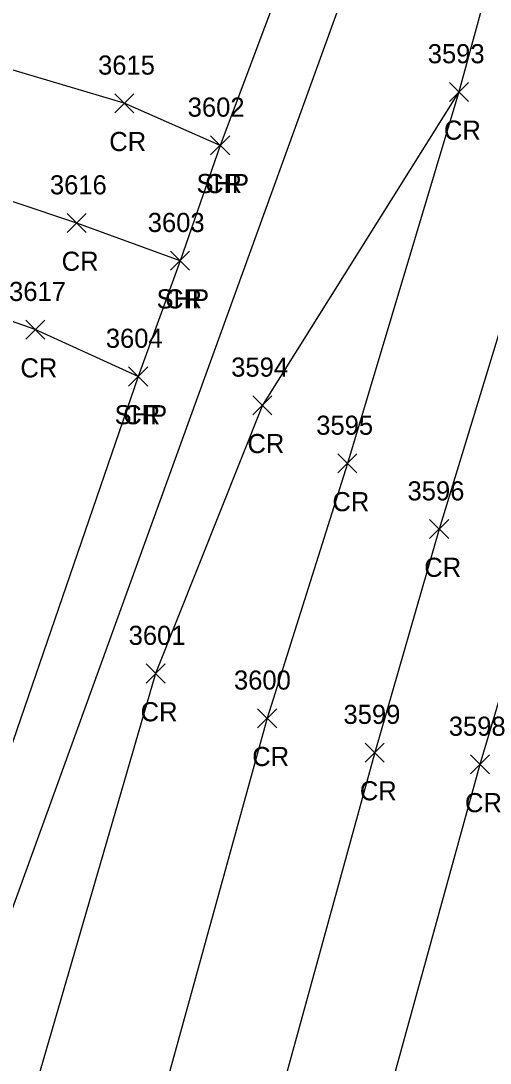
# Model space of a CAD drawing. Extents: x 1462089 to 1464015, y 730534 to 736144.
# Drawn here: x 1462839.3 to 1462888.4, y 732306.5 to 732415.6 of the extents above; entities that cross this region are included whole.
import ezdxf

# ---------------------------------------------------------------- set-up
doc = ezdxf.new("R2010")
doc.units = 0
for name, color, linetype in [('P_A', 7, 'Continuous'), ('P_I', 7, 'Continuous'), ('P_TIC', 7, 'Continuous'), ('PET', 7, 'Continuous'), ('PRC', 7, 'Continuous'), ('PSP', 7, 'Continuous')]:
    doc.layers.add(name, color=color, linetype=linetype)

msp = doc.modelspace()

# ---------------------------------------------------------------- linework, layer by layer
at = {"layer": 'P_TIC'}
for points in [[(1462884.16, 732407.13), (1462886.16, 732409.13)], [(1462886.16, 732407.13), (1462884.16, 732409.13)], [(1462884.16, 732407.13), (1462886.16, 732409.13)], [(1462886.16, 732407.13), (1462884.16, 732409.13)], [(1462849.14, 732405.94), (1462851.14, 732407.94)], [(1462851.14, 732405.94), (1462849.14, 732407.94)], [(1462859.17, 732401.54), (1462861.17, 732403.54)], [(1462861.17, 732401.54), (1462859.17, 732403.54)], [(1462859.17, 732401.54), (1462861.17, 732403.54)], [(1462861.17, 732401.54), (1462859.17, 732403.54)], [(1462844.16, 732393.41), (1462846.16, 732395.41)], [(1462846.16, 732393.41), (1462844.16, 732395.41)], [(1462854.98, 732389.47), (1462856.98, 732391.47)], [(1462856.98, 732389.47), (1462854.98, 732391.47)], [(1462854.98, 732389.47), (1462856.98, 732391.47)], [(1462856.98, 732389.47), (1462854.98, 732391.47)], [(1462839.83, 732382.25), (1462841.83, 732384.25)], [(1462841.83, 732382.25), (1462839.83, 732384.25)], [(1462850.6, 732377.35), (1462852.6, 732379.35)], [(1462852.6, 732377.35), (1462850.6, 732379.35)], [(1462850.6, 732377.35), (1462852.6, 732379.35)], [(1462852.6, 732377.35), (1462850.6, 732379.35)], [(1462863.59, 732374.33), (1462865.59, 732376.33)], [(1462865.59, 732374.33), (1462863.59, 732376.33)], [(1462872.49, 732368.25), (1462874.49, 732370.25)], [(1462874.49, 732368.25), (1462872.49, 732370.25)], [(1462882.09, 732361.38), (1462884.09, 732363.38)], [(1462884.09, 732361.38), (1462882.09, 732363.38)], [(1462852.42, 732346.26), (1462854.42, 732348.26)], [(1462854.42, 732346.26), (1462852.42, 732348.26)], [(1462864.09, 732341.58), (1462866.09, 732343.58)], [(1462866.09, 732341.58), (1462864.09, 732343.58)], [(1462875.35, 732337.99), (1462877.35, 732339.99)], [(1462877.35, 732337.99), (1462875.35, 732339.99)], [(1462886.36, 732336.75), (1462888.36, 732338.75)], [(1462888.36, 732336.75), (1462886.36, 732338.75)], [(1462886.36, 732336.75), (1462888.36, 732338.75)], [(1462888.36, 732336.75), (1462886.36, 732338.75)]]:
    msp.add_lwpolyline(points, dxfattribs=at)
at = {"layer": 'PET'}
msp.add_lwpolyline([(1462974.36, 732735), (1462957.21, 732680.82), (1462945.36, 732643.96), (1462932.51, 732601.63), (1462920.15, 732563.11), (1462911.43, 732534.97), (1462898.01, 732492.33), (1462884.52, 732450), (1462822.42, 732278.6), (1462811.42, 732236.79), (1462797.46, 732186.94), (1462784.89, 732139.5), (1462773.38, 732098.59), (1462761.09, 732052.78), (1462749.31, 732009.82), (1462737.3, 731963.43), (1462717.1, 731889.53)], dxfattribs=at)
at = {"layer": 'PRC'}
for points in [[(1462985.72, 732731.93), (1462969.44, 732677.27), (1462957.49, 732641.21), (1462943.9, 732597.67), (1462931.65, 732559.61), (1462922.76, 732531.12), (1462910.18, 732489.03), (1462895.07, 732444.4), (1462885.16, 732408.13), (1462864.59, 732375.33), (1462853.42, 732347.26), (1462832.87, 732276.65), (1462823.23, 732232.91), (1462808.46, 732182.81), (1462796.54, 732136.82), (1462784.67, 732094.48), (1462773.76, 732052.9), (1462761.07, 732007.23), (1462748.95, 731961.52), (1462736.51, 731921.31)], [(1462860.17, 732402.54), (1462850.14, 732406.94), (1462802.36, 732421.18), (1462757.56, 732432.91), (1462714.03, 732445.15), (1462666.7, 732456.26), (1462620.19, 732470.7), (1462574.65, 732484.39)], [(1462855.98, 732390.47), (1462845.16, 732394.41), (1462798.94, 732409.88), (1462754.36, 732422.89), (1462709.64, 732434.26), (1462665.06, 732447.45), (1462615.94, 732461.58)], [(1462851.6, 732378.35), (1462840.83, 732383.25), (1462795.74, 732399.11), (1462750.28, 732413.99), (1462709.64, 732426.3), (1462661.88, 732441.51), (1462615.94, 732461.58)], [(1462885.16, 732408.13), (1462873.49, 732369.25), (1462865.09, 732342.58), (1462846.12, 732273.83), (1462834.44, 732229.42), (1462820.22, 732178.99), (1462808.67, 732134.12), (1462796.38, 732089.42), (1462785.55, 732047.77), (1462772.99, 732002.51), (1462761.02, 731958.42), (1462747.81, 731917.01)], [(1462895.98, 732404.53), (1462883.09, 732362.38), (1462876.35, 732338.99), (1462858.32, 732273.44), (1462845.77, 732225.61), (1462832.16, 732177.16), (1462820.06, 732130.66), (1462807.67, 732084.91), (1462796.73, 732044.25), (1462784.84, 732000.16), (1462772.41, 731954.34), (1462759.38, 731913.09)], [(1462906.01, 732400.46), (1462887.36, 732337.75)], [(1462887.36, 732337.75), (1462868.8, 732270.44), (1462856.22, 732222.64), (1462842.42, 732172.51), (1462830.22, 732126.58), (1462817.44, 732080.47), (1462807.22, 732041.67), (1462794.66, 731996.86), (1462782.02, 731950.47), (1462768.89, 731909.84)]]:
    msp.add_lwpolyline(points, dxfattribs=at)
at = {"layer": 'PSP'}
msp.add_lwpolyline([(1462968.73, 732736.5), (1462951.61, 732681.88), (1462940.59, 732646.44), (1462927.05, 732603.06), (1462915.13, 732564.78), (1462905.93, 732535.59), (1462892.76, 732493.15), (1462882.84, 732461.98), (1462878.84, 732452.24), (1462860.17, 732402.54), (1462855.98, 732390.47), (1462851.6, 732378.35), (1462831.73, 732320.54), (1462820.54, 732279.17), (1462809.4, 732237.24), (1462795.77, 732187.97), (1462782.91, 732140.19), (1462771.75, 732099.01), (1462759.21, 732053.14), (1462747.62, 732010.5), (1462744.84, 731999.27), (1462735.88, 731965.54), (1462724.35, 731923.62)], dxfattribs=at)

# ---------------------------------------------------------------- texts
at = {"layer": 'P_A'}
for s, p in [('CR', (1462883.59, 732403.13)), ('CR', (1462883.59, 732403.13)), ('CR', (1462848.57, 732401.94)), ('SHP', (1462857.7, 732397.54)), ('CR', (1462858.6, 732397.54)), ('CR', (1462843.59, 732389.41)), ('SHP', (1462853.52, 732385.47)), ('CR', (1462854.41, 732385.47)), ('CR', (1462839.27, 732378.25)), ('SHP', (1462849.13, 732373.35)), ('CR', (1462850.03, 732373.35)), ('CR', (1462863.03, 732370.33)), ('CR', (1462871.92, 732364.25)), ('CR', (1462881.53, 732357.38)), ('CR', (1462851.85, 732342.26)), ('CR', (1462863.53, 732337.58)), ('CR', (1462874.79, 732333.99)), ('CR', (1462885.79, 732332.75)), ('CR', (1462885.79, 732332.75))]:
    msp.add_text(s, height=2, dxfattribs=at).set_placement(p)
at = {"layer": 'P_I'}
for s, p in [('3593', (1462881.9, 732411.13)), ('3593', (1462881.9, 732411.13)), ('3615', (1462847.4, 732409.94)), ('3602', (1462856.78, 732405.54)), ('3602', (1462856.78, 732405.54)), ('3616', (1462842.36, 732397.41)), ('3603', (1462852.6, 732393.47)), ('3603', (1462852.6, 732393.47)), ('3617', (1462838.09, 732386.25)), ('3604', (1462848.21, 732381.35)), ('3604', (1462848.21, 732381.35)), ('3594', (1462861.33, 732378.33)), ('3595', (1462870.23, 732372.25)), ('3596', (1462879.78, 732365.38)), ('3601', (1462850.6, 732350.26)), ('3600', (1462861.62, 732345.58)), ('3599', (1462873.08, 732341.99)), ('3598', (1462884.1, 732340.75)), ('3598', (1462884.1, 732340.75))]:
    msp.add_text(s, height=2, dxfattribs=at).set_placement(p)

doc.saveas('drawing.dxf')
